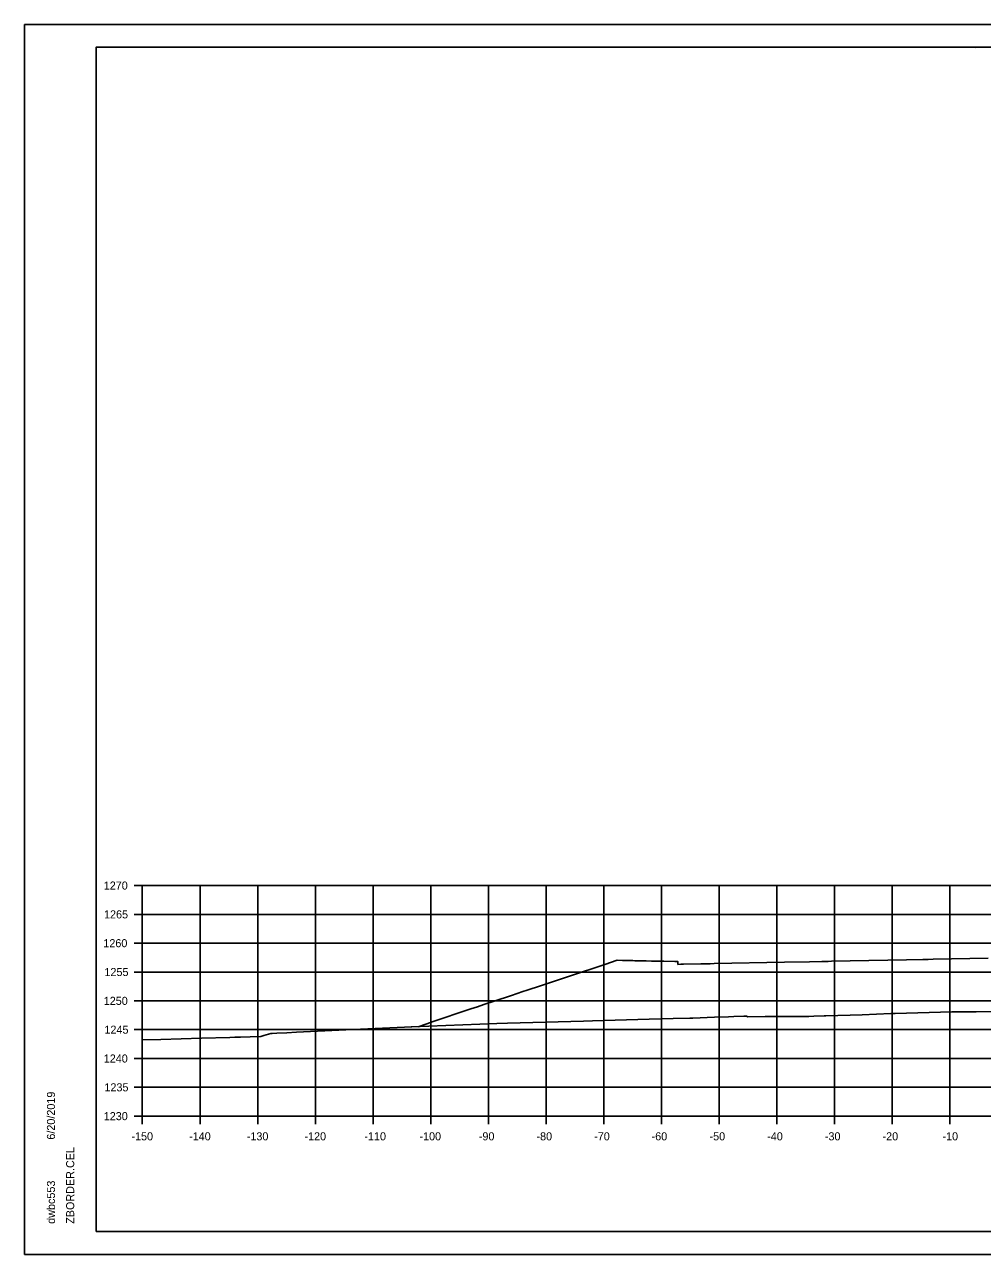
# Model space of a CAD drawing. Extents: x -70 to 701944, y -4 to 666871.
# Drawn here: x 666498.7 to 666664.7, y 658598.6 to 658812 of the extents above; entities that cross this region are included whole.
import ezdxf

# ---------------------------------------------------------------- set-up
doc = ezdxf.new("R2010")
doc.units = 0
for name, color, linetype in [('R_Axis', 7, 'Continuous'), ('R_Axis Annot', 7, 'Continuous'), ('R_Border', 7, 'Continuous'), ('R_Exist Surface', 7, 'Continuous'), ('R_Fin Surface', 7, 'Continuous'), ('R_Grid', 7, 'Continuous'), ('R_No Plot', 7, 'Continuous')]:
    doc.layers.add(name, color=color, linetype=linetype)

msp = doc.modelspace()

# ---------------------------------------------------------------- linework, layer by layer
at = {"layer": 'R_Axis'}
for p, q in [((666517.67, 658662.63), (666519.07, 658662.63)), ((666519.07, 658622.63), (666519.07, 658662.63)), ((666517.67, 658657.63), (666519.07, 658657.63)), ((666517.67, 658652.63), (666519.07, 658652.63)), ((666517.67, 658647.63), (666519.07, 658647.63)), ((666517.67, 658642.63), (666519.07, 658642.63)), ((666517.67, 658637.63), (666519.07, 658637.63)), ((666517.67, 658632.63), (666519.07, 658632.63)), ((666517.67, 658627.63), (666519.07, 658627.63)), ((666517.67, 658622.63), (666519.07, 658622.63)), ((666519.07, 658622.63), (666819.07, 658622.63)), ((666519.07, 658621.23), (666519.07, 658622.63)), ((666529.07, 658621.23), (666529.07, 658622.63)), ((666539.07, 658621.23), (666539.07, 658622.63)), ((666549.07, 658621.23), (666549.07, 658622.63)), ((666559.07, 658621.23), (666559.07, 658622.63)), ((666569.07, 658621.23), (666569.07, 658622.63)), ((666579.07, 658621.23), (666579.07, 658622.63)), ((666589.07, 658621.23), (666589.07, 658622.63)), ((666599.07, 658621.23), (666599.07, 658622.63)), ((666609.07, 658621.23), (666609.07, 658622.63)), ((666619.07, 658621.23), (666619.07, 658622.63)), ((666629.07, 658621.23), (666629.07, 658622.63)), ((666639.07, 658621.23), (666639.07, 658622.63)), ((666649.07, 658621.23), (666649.07, 658622.63)), ((666659.07, 658621.23), (666659.07, 658622.63))]:
    msp.add_line(p, q, dxfattribs=at)
at = {"layer": 'R_Border'}
for p, q in [((666511.07, 658808.09), (666827.25, 658808.09)), ((666511.07, 658602.63), (666511.07, 658808.09)), ((666663.59, 658807.83), (666663.59, 658807.83)), ((666663.59, 658807.83), (666663.59, 658807.83)), ((666511.07, 658602.63), (666511.07, 658602.63)), ((666827.25, 658602.63), (666511.07, 658602.63))]:
    msp.add_line(p, q, dxfattribs=at)
at = {"layer": 'R_Exist Surface'}
msp.add_lwpolyline([(666519.07, 658635.84), (666519.1, 658635.84), (666522.3, 658635.93), (666529.32, 658636.13), (666534.23, 658636.28), (666535.09, 658636.31), (666536.09, 658636.32), (666537.77, 658636.36), (666539.64, 658636.42), (666540.14, 658636.59), (666541.34, 658636.98), (666541.59, 658636.99), (666542.37, 658637.02), (666544.14, 658637.1), (666545.79, 658637.19), (666554.37, 658637.61), (666564.55, 658638.06), (666565.67, 658638.1), (666565.79, 658638.11), (666580.54, 658638.69), (666582.37, 658638.75), (666595.59, 658639.12), (666597.13, 658639.16), (666606.96, 658639.46), (666611.13, 658639.59), (666614.01, 658639.62), (666614.52, 658639.63), (666618.25, 658639.8), (666620.72, 658639.88), (666621.64, 658639.91), (666623.36, 658639.98), (666623.44, 658639.98), (666623.5, 658639.98), (666623.86, 658639.98), (666623.94, 658639.92), (666624.04, 658639.86), (666627.05, 658639.89), (666632.71, 658639.89), (666633.31, 658639.91), (666634.15, 658639.93), (666634.63, 658639.94), (666635.5, 658639.96), (666637.27, 658640.03), (666637.59, 658640.05), (666643.89, 658640.22), (666648.87, 658640.42), (666649.62, 658640.45), (666651.58, 658640.5), (666659.42, 658640.72), (666660.36, 658640.72), (666663.65, 658640.72), (666666.86, 658640.78)], dxfattribs=at)
at = {"layer": 'R_Fin Surface'}
msp.add_lwpolyline([(666566.91, 658638.15), (666568.21, 658638.59), (666568.37, 658638.65), (666568.85, 658638.81), (666569.11, 658638.89), (666569.31, 658638.96), (666569.51, 658639.03), (666575.67, 658641.1), (666576.04, 658641.22), (666577.17, 658641.6), (666578.31, 658641.98), (666580.06, 658642.57), (666583.06, 658643.56), (666585.07, 658644.24), (666585.78, 658644.47), (666586.17, 658644.6), (666586.3, 658644.64), (666587.58, 658645.07), (666593.15, 658646.91), (666599.26, 658648.94), (666601.42, 658649.66), (666602.33, 658649.64), (666603.98, 658649.6), (666604.13, 658649.6), (666604.49, 658649.59), (666606.42, 658649.56), (666607.33, 658649.54), (666608.98, 658649.5), (666609.13, 658649.5), (666609.49, 658649.49), (666611.42, 658649.46), (666611.67, 658649.46), (666611.91, 658649.46), (666611.91, 658649.2), (666611.92, 658648.96), (666612.43, 658648.97), (666612.92, 658648.98), (666615.88, 658649.03), (666616.03, 658649.04), (666616.41, 658649.04), (666617.53, 658649.07), (666618.22, 658649.08), (666630.4, 658649.32), (666634.73, 658649.41), (666636.86, 658649.45), (666637.97, 658649.48), (666638.58, 658649.49), (666641.8, 658649.55), (666651.59, 658649.75), (666654.38, 658649.8), (666654.54, 658649.81), (666655.33, 658649.82), (666656.19, 658649.84), (666665.7, 658650.03)], dxfattribs=at)
at = {"layer": 'R_Grid'}
for p, q in [((666519.07, 658662.63), (666819.07, 658662.63)), ((666519.07, 658622.63), (666519.07, 658662.63)), ((666529.07, 658622.63), (666529.07, 658662.63)), ((666539.07, 658622.63), (666539.07, 658662.63)), ((666549.07, 658622.63), (666549.07, 658662.63)), ((666559.07, 658622.63), (666559.07, 658662.63)), ((666569.07, 658622.63), (666569.07, 658662.63)), ((666579.07, 658622.63), (666579.07, 658662.63)), ((666589.07, 658622.63), (666589.07, 658662.63)), ((666599.07, 658622.63), (666599.07, 658662.63)), ((666609.07, 658622.63), (666609.07, 658662.63)), ((666619.07, 658622.63), (666619.07, 658662.63)), ((666629.07, 658622.63), (666629.07, 658662.63)), ((666639.07, 658622.63), (666639.07, 658662.63)), ((666649.07, 658622.63), (666649.07, 658662.63)), ((666659.07, 658622.63), (666659.07, 658662.63)), ((666519.07, 658657.63), (666819.07, 658657.63)), ((666519.07, 658652.63), (666819.07, 658652.63)), ((666519.07, 658647.63), (666819.07, 658647.63)), ((666519.07, 658642.63), (666819.07, 658642.63)), ((666519.07, 658637.63), (666819.07, 658637.63)), ((666519.07, 658632.63), (666819.07, 658632.63)), ((666519.07, 658627.63), (666819.07, 658627.63)), ((666519.07, 658622.63), (666819.07, 658622.63))]:
    msp.add_line(p, q, dxfattribs=at)
at = {"layer": 'R_No Plot'}
for p, q in [((666498.67, 658811.98), (666832, 658811.98)), ((666498.67, 658598.65), (666832, 658598.65))]:
    msp.add_line(p, q, dxfattribs=at)
for points in [[(666498.66, 658811.98), (666832, 658811.98), (666832, 658598.64), (666498.66, 658598.64)], [(666744.99, 658808.09), (666744.99, 658798.21), (666780.72, 658798.21), (666780.72, 658795.29), (666803.92, 658795.29), (666803.92, 658770.95), (666827.25, 658770.95), (666827.25, 658602.63), (666511.07, 658602.63), (666511.07, 658808.09)]]:
    msp.add_lwpolyline(points, close=True, dxfattribs=at)

# ---------------------------------------------------------------- texts
at = {"layer": 'R_Axis Annot'}
for s, p in [('1270', (666512.38, 658661.93)), ('1265', (666512.43, 658656.93)), ('1260', (666512.31, 658651.93)), ('1255', (666512.5, 658646.93)), ('1250', (666512.38, 658641.93)), ('1245', (666512.5, 658636.93)), ('1240', (666512.38, 658631.93)), ('1235', (666512.5, 658626.93)), ('1230', (666512.38, 658621.93)), ('-150', (666517.18, 658618.43)), ('-140', (666527.18, 658618.43)), ('-130', (666537.18, 658618.43)), ('-120', (666547.18, 658618.43)), ('-110', (666557.57, 658618.43)), ('-100', (666567.12, 658618.43)), ('-90', (666577.41, 658618.43)), ('-80', (666587.41, 658618.43)), ('-70', (666597.41, 658618.43)), ('-60', (666607.37, 658618.43)), ('-50', (666617.41, 658618.43)), ('-40', (666627.41, 658618.43)), ('-30', (666637.41, 658618.43)), ('-20', (666647.41, 658618.43)), ('-10', (666657.8, 658618.43))]:
    msp.add_text(s, height=1.4, dxfattribs=at).set_placement(p)
at = {"layer": 'R_Border'}
for s, p in [('6/20/2019', (666503.93, 658618.55)), ('ZBORDER.CEL', (666507.26, 658603.95)), ('dwbc553', (666503.93, 658603.95))]:
    msp.add_text(s, height=1.4, rotation=90, dxfattribs=at).set_placement(p)

doc.saveas('drawing.dxf')
